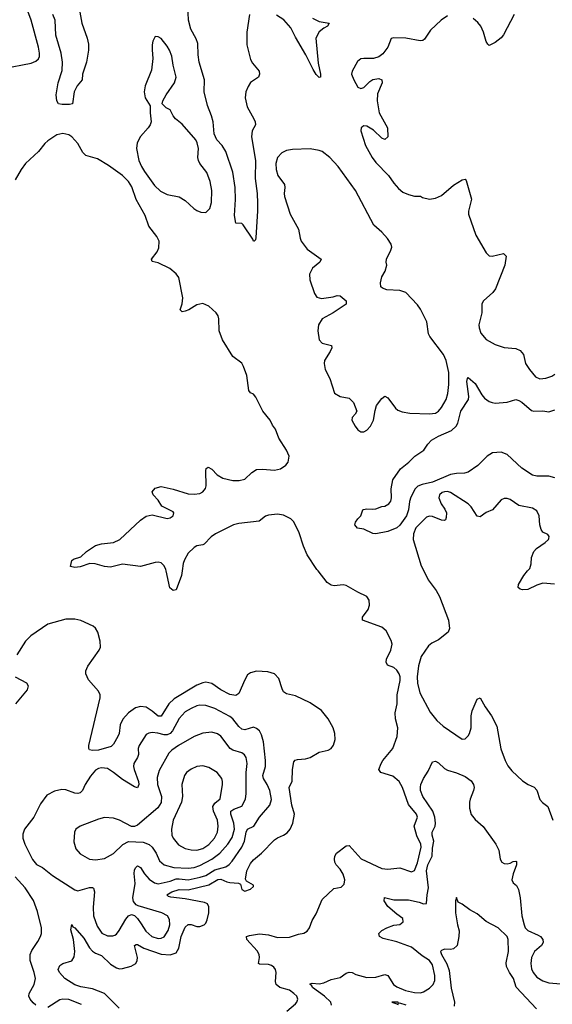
# Model space of a CAD drawing. Header units: inches. Extents: x 1603819 to 1745079, y 385938 to 533966.
# Tile 433 of 561: x 1722041 to 1725614, y 467097 to 473694. Entities that reach past the tile are written whole.
import ezdxf

# ---------------------------------------------------------------- set-up
doc = ezdxf.new("R2010")
doc.units = ezdxf.units.IN
doc.header["$MEASUREMENT"] = 0
doc.layers.add('B7426', color=7, linetype='Continuous')
doc.layers.add('B7427', color=7, linetype='Continuous')

msp = doc.modelspace()

# ---------------------------------------------------------------- linework, layer by layer
at = {"layer": 'B7426', "color": 5}
for points, elevation in [([(1723131, 470000), (1723127.1, 469970), (1723090, 469873.2), (1723070, 469869), (1723047.7, 469887.7), (1723024.1, 470000)], 280), ([(1723832.8, 467050), (1723890, 467099.5), (1723899.1, 467110), (1723905.7, 467130), (1723899.1, 467150), (1723880.4, 467170), (1723850, 467190.5), (1723785.7, 467210), (1723762.2, 467230), (1723757.5, 467250), (1723760.2, 467310), (1723755.6, 467330), (1723745.2, 467345.2), (1723730, 467356.5), (1723710, 467363), (1723650, 467366.2), (1723642.9, 467370), (1723649.9, 467410), (1723647.2, 467430), (1723633.8, 467453.8), (1723564.4, 467530), (1723562, 467550), (1723582, 467558), (1723650, 467568.2), (1723710, 467561.9), (1723770, 467545), (1723850, 467546.7), (1723910, 467566.4), (1723947.3, 467572.7), (1723970, 467585.5), (1723984.7, 467610), (1724002, 467658), (1724030, 467702.8), (1724070, 467799.3), (1724148.3, 467871.7), (1724197.6, 467882.4), (1724218, 467902), (1724221, 467930), (1724210, 467969.4), (1724190, 468003), (1724164, 468030), (1724155.1, 468050), (1724152.4, 468070), (1724155.4, 468090), (1724165.1, 468110), (1724230, 468159.3), (1724250, 468161.3), (1724331.9, 468071.9), (1724470, 468007.3), (1724510, 468001.8), (1724590, 468011.4), (1724670, 467984), (1724690, 467993.7), (1724710, 468045.3), (1724733.3, 468150), (1724731.7, 468170), (1724705.2, 468225.2), (1724687.5, 468290), (1724708.2, 468350), (1724701.5, 468370), (1724650, 468436), (1724608.6, 468548.6), (1724585.5, 468590), (1724544.4, 468624.4), (1724463.6, 468650), (1724449.8, 468670), (1724464.7, 468710), (1724477.5, 468730), (1724543.1, 468810), (1724573.1, 468890), (1724576.8, 468950), (1724562, 469010), (1724560.3, 469050), (1724571.9, 469110), (1724574, 469170), (1724593.1, 469266.9), (1724593.3, 469290), (1724587.3, 469310), (1724570, 469336), (1724550, 469353.2), (1724509, 469370), (1724499.3, 469390), (1724500.9, 469410), (1724529.6, 469470), (1724538.7, 469510), (1724533.6, 469533.6), (1724498.7, 469598.7), (1724470, 469622.7), (1724339.3, 469670), (1724339.6, 469690), (1724377.3, 469742.7), (1724386.9, 469770), (1724384.2, 469804.2), (1724370, 469829.4), (1724310, 469857.4), (1724230, 469903.8), (1724210, 469908), (1724150, 469900.7), (1724130, 469905.7), (1724103.9, 469923.9), (1724042.1, 470000)], 280), ([(1724752, 470000), (1724781.6, 469941.6), (1724835.6, 469870), (1724857.8, 469830), (1724916.5, 469670), (1724924.5, 469615.5), (1724916, 469590), (1724850, 469539.7), (1724804.4, 469515.6), (1724782.5, 469497.5), (1724733.9, 469426.1), (1724716, 469364), (1724707.1, 469290), (1724708.2, 469248.2), (1724724.2, 469184.2), (1724795.1, 469055.1), (1724838.4, 468998.4), (1724880.9, 468960.9), (1725010, 468872.4), (1725030, 468874.3), (1725050, 468894.9), (1725057.3, 468910), (1725069.3, 468950), (1725069.9, 469030), (1725077.1, 469062.9), (1725110, 469141), (1725130, 469150.7), (1725162.4, 469090), (1725205.7, 469030), (1725240.9, 468960.9), (1725268.2, 468808.2), (1725296.5, 468730), (1725314.6, 468694.6), (1725341.2, 468661.2), (1725414.5, 468594.5), (1725450.6, 468570), (1725491.1, 468551.1), (1725510, 468532.4), (1725529.4, 468469.4), (1725548, 468448), (1725582.6, 468422.6), (1725616.5, 468330)], 280), ([(1725628.9, 469911.1), (1725550, 469918.2), (1725510, 469905.8), (1725450, 469876.8), (1725412.8, 469872.8), (1725398.2, 469878.2), (1725384.2, 469890), (1725386.3, 469910), (1725423.5, 469970), (1725448.2, 470000)], 280), ([(1722708.4, 467070), (1722610, 467168.6), (1722530, 467201.2), (1722450, 467213.7), (1722410, 467226), (1722344.5, 467270), (1722307, 467310), (1722299.6, 467330), (1722310, 467357.1), (1722329.3, 467370), (1722390, 467388.9), (1722406.2, 467413.8), (1722410.6, 467449.4), (1722406.9, 467490), (1722401.6, 467530), (1722384.7, 467595.2), (1722389.5, 467630.5), (1722396.7, 467616.7), (1722410, 467608.2), (1722470, 467540.2), (1722510, 467475.8), (1722530, 467452.9), (1722550, 467439), (1722590, 467422.9), (1722650, 467364.4), (1722690, 467341.6), (1722710, 467335.3), (1722730, 467335.5), (1722788.6, 467351.4), (1722819.2, 467370), (1722829, 467390), (1722830.5, 467410), (1722809.9, 467490), (1722823, 467497), (1722830, 467497.2), (1722873.2, 467473.2), (1722990, 467432), (1723050, 467427.5), (1723090, 467441.1), (1723107.2, 467472.8), (1723124.9, 467550), (1723150, 467613.4), (1723170, 467630.9), (1723190, 467631.6), (1723230, 467617.5), (1723250, 467617.5), (1723278.9, 467630), (1723290, 467641.1), (1723298.5, 467661.5), (1723308.9, 467710), (1723309.9, 467749.9), (1723299.5, 467770), (1723279.7, 467779.7), (1723150, 467803.8), (1723053.6, 467813.6), (1723038.6, 467818.6), (1723028.6, 467830), (1723061.7, 467850), (1723110, 467866.9), (1723170, 467864.6), (1723310, 467897.1), (1723370, 467932.9), (1723390, 467935.1), (1723430, 467916.1), (1723450, 467911.6), (1723509, 467909), (1723521.4, 467901.4), (1723530, 467866.8), (1723550, 467854.8), (1723590, 467868.2), (1723610, 467886.8), (1723610, 467895.3), (1723562, 467922), (1723556, 467936), (1723565.3, 467990), (1723590, 468039.5), (1723610, 468064.9), (1723662, 468110), (1723750, 468198.9), (1723770, 468212.6), (1723810, 468229.1), (1723833.9, 468246.1), (1723854, 468270), (1723873.8, 468310), (1723883.9, 468370), (1723867.3, 468430), (1723849, 468550), (1723867.5, 468592.5), (1723869.9, 468670.1), (1723879.3, 468720.7), (1723888.6, 468731.4), (1723904.2, 468735.8), (1723958.6, 468741.4), (1723989.9, 468750.1), (1724050, 468786.9), (1724110, 468798.9), (1724130, 468810.4), (1724146.3, 468833.7), (1724156.9, 468870), (1724154, 468910), (1724143, 468950), (1724109.6, 469010), (1724064.7, 469064.7), (1723990, 469116), (1723890, 469163.1), (1723830, 469176.4), (1723811.5, 469190), (1723800.8, 469210), (1723779, 469279), (1723750, 469309.8), (1723705.4, 469325.4), (1723630, 469328.7), (1723590, 469318), (1723570, 469303.5), (1723550.2, 469270), (1723510, 469178.7), (1723490, 469164.8), (1723450, 469173), (1723390, 469204.7), (1723330, 469246.1), (1723290, 469254.6), (1723270, 469251.6), (1723230, 469235), (1723077.3, 469142.7), (1723041.7, 469110), (1722990, 469027.3), (1722970, 469026.9), (1722930, 469061.8), (1722890, 469087.2), (1722850, 469092.8), (1722817.7, 469082.3), (1722770, 469048.8), (1722733, 469007), (1722713.7, 468970), (1722707.3, 468910), (1722700.1, 468890), (1722670, 468839.6), (1722655.2, 468824.8), (1722570, 468799.1), (1722530, 468796.5), (1722510, 468801.3), (1722504.2, 468810), (1722504, 468830), (1722580.7, 469150), (1722580.8, 469170), (1722570, 469194), (1722502.2, 469270), (1722484.4, 469310), (1722485.3, 469330), (1722498.5, 469361.5), (1722573.6, 469470), (1722582.9, 469490), (1722581.6, 469530), (1722564.5, 469590), (1722550, 469617.2), (1722534, 469630), (1722450, 469668), (1722410, 469676.4), (1722350, 469676.4), (1722230, 469643.5), (1722115.1, 469564.9), (1722079.3, 469530), (1722021.2, 469438.8)], 320), ([(1722010.7, 469290), (1722086, 469250), (1722097.3, 469230), (1722090, 469204), (1722013, 469110)], 320), ([(1724132.2, 467090), (1724128.4, 467110), (1724085.3, 467150), (1724004.1, 467210), (1724000.1, 467220.1), (1723988.4, 467230), (1723990, 467234.8), (1724002, 467238), (1724050, 467234.6), (1724079.9, 467240.1), (1724130, 467261.8), (1724190, 467276.9), (1724230, 467304.2), (1724250, 467311.6), (1724270, 467308.9), (1724296, 467296), (1724370, 467276.1), (1724430, 467279.1), (1724490, 467295.2), (1724510, 467290.2), (1724547.7, 467230), (1724570, 467212.7), (1724628.4, 467190), (1724690, 467175), (1724730, 467173.4), (1724750, 467179.3), (1724790, 467205.4), (1724813.6, 467230), (1724825, 467255), (1724826.5, 467290), (1724810, 467361.1), (1724790.5, 467390), (1724740.6, 467420.6), (1724670, 467479.9), (1724570, 467515.2), (1724478.2, 467538.2), (1724454.5, 467550), (1724449.6, 467570), (1724469.6, 467590), (1724504.5, 467610), (1724550, 467626.2), (1724590, 467630.4), (1724612.8, 467650), (1724610, 467671.1), (1724570, 467699.8), (1724510, 467753), (1724486, 467790), (1724488.2, 467811.8), (1724550, 467797.2), (1724650, 467795.6), (1724721.5, 467781.5), (1724750, 467770.4), (1724770, 467772), (1724774, 467830), (1724782.9, 467877.1), (1724769.4, 467990.6), (1724778.9, 468030), (1724806.7, 468090), (1724810, 468142.8), (1724819.3, 468190), (1724807.4, 468230), (1724806.6, 468250), (1724827.2, 468290), (1724830.5, 468310), (1724825.8, 468350), (1724812.1, 468390), (1724746, 468490), (1724730, 468529.4), (1724728.9, 468551.1), (1724731.2, 468568.8), (1724749.3, 468610), (1724781.4, 468658.5), (1724810, 468720.7), (1724830, 468725.5), (1724850, 468714.9), (1724890, 468677.1), (1724910, 468665.5), (1724970, 468648), (1725030, 468622), (1725070, 468593.1), (1725084.2, 468570), (1725088.4, 468550), (1725085.2, 468530), (1725061.8, 468470), (1725059.2, 468450), (1725057.8, 468410), (1725069.4, 468369.4), (1725095.8, 468335.8), (1725150, 468287.4), (1725234.3, 468170), (1725255, 468130), (1725264.5, 468070), (1725275.3, 468050), (1725290, 468040.2), (1725310, 468037.5), (1725330, 468041.2), (1725350, 468054.4), (1725370, 468056.4), (1725373.1, 468053.1), (1725373.2, 468030), (1725350.2, 467970), (1725341.3, 467930), (1725350.4, 467910.4), (1725372.9, 467892.9), (1725386.6, 467866.6), (1725397.8, 467810), (1725408.5, 467690), (1725424, 467630), (1725432.1, 467610), (1725449.1, 467590), (1725519.5, 467559.5), (1725534.3, 467550), (1725550.2, 467530), (1725551.2, 467510), (1725540.2, 467490), (1725495, 467450), (1725474.3, 467410), (1725469.4, 467370), (1725474.6, 467334.6), (1725485.1, 467310), (1725510, 467279.3), (1725550, 467253.5), (1725590, 467239.3), (1725670, 467234.3)], 260), ([(1722150, 467089.8), (1722130, 467105.3), (1722111.6, 467130), (1722102.4, 467150), (1722104.8, 467170), (1722136.8, 467230), (1722146.4, 467270), (1722138.6, 467310), (1722111.1, 467390), (1722110.6, 467430), (1722122, 467458), (1722163, 467517), (1722179.8, 467550), (1722187.2, 467570), (1722187.4, 467610), (1722159.2, 467719.2), (1722133.1, 467793.1), (1722078, 467878), (1722009.7, 467950)], 340), ([(1725506.7, 467066.7), (1725371.6, 467211.5), (1725352.8, 467270), (1725325.8, 467310), (1725307.3, 467350), (1725305.1, 467374.9), (1725320.8, 467450), (1725318, 467530), (1725310, 467550.4), (1725250.5, 467610), (1725170, 467652.4), (1725110, 467703.7), (1725060.7, 467730), (1725010, 467767.7), (1724982, 467782), (1724970, 467812), (1724964, 467790), (1724963.5, 467710), (1724976.9, 467630), (1724989.6, 467589.6), (1724987.6, 467550), (1724974.5, 467490), (1724951, 467469), (1724930, 467464.6), (1724890, 467464.9), (1724870, 467458), (1724862.9, 467450), (1724869.8, 467430), (1724906.8, 467366.8), (1724922.1, 467322.1), (1724935.4, 467204.6), (1724957.6, 467110), (1724955, 467085)], 240), ([(1722455.5, 467095.5), (1722370, 467129.4), (1722330, 467131), (1722310, 467125.9), (1722230, 467075.7)], 340), ([(1724633.2, 467090), (1724590, 467103.8), (1724582, 467102), (1724578.8, 467110), (1724538, 467110), (1724578, 467098), (1724576.2, 467090)], 240)]:
    msp.add_lwpolyline(points, dxfattribs=dict(at, elevation=elevation))
for points, elevation in [([(1723250, 469100.3), (1723230, 469095.5), (1723190, 469078.8), (1723150, 469055.3), (1723110, 469012.1), (1723066.4, 468930), (1723049.1, 468910), (1723030, 468902.3), (1723010, 468901.8), (1722967.1, 468912.9), (1722930, 468916.8), (1722906.2, 468913.8), (1722890, 468903.6), (1722841.7, 468830), (1722835.3, 468810), (1722837.2, 468770), (1722830.2, 468750), (1722806, 468710), (1722804.2, 468690), (1722808.7, 468670), (1722838, 468590), (1722839.7, 468570), (1722830, 468548), (1722810, 468554.2), (1722730, 468603), (1722670, 468650.5), (1722630, 468675.6), (1722590, 468681.5), (1722570, 468676.8), (1722550, 468665.3), (1722515.2, 468624.8), (1722479.2, 468570), (1722463.1, 468530), (1722447, 468513), (1722430, 468508.8), (1722410, 468510.8), (1722350, 468533.8), (1722324.1, 468535.9), (1722275.3, 468524.8), (1722223, 468497), (1722180.4, 468439.6), (1722136, 468350), (1722073.7, 468270), (1722062.6, 468237.4), (1722062.4, 468210), (1722075.3, 468170), (1722126.4, 468066.4), (1722153.8, 468033.8), (1722193.5, 468013.5), (1722260, 467960), (1722410, 467862.7), (1722430, 467857.3), (1722510, 467878.9), (1722530, 467878.9), (1722534.8, 467874.8), (1722541.4, 467850), (1722533, 467747), (1722536.6, 467690), (1722560.5, 467620.5), (1722592.5, 467572.5), (1722630, 467555.9), (1722664.4, 467555.6), (1722679.5, 467560.5), (1722690, 467567.2), (1722708.4, 467591.6), (1722752.1, 467667.9), (1722770, 467689.2), (1722790, 467698), (1722810, 467691.6), (1722830, 467671.3), (1722856.6, 467636.6), (1722886.3, 467586.3), (1722926.2, 467550), (1722970, 467536.9), (1722990, 467539.3), (1723010, 467549.5), (1723037.7, 467590), (1723048.6, 467630), (1723044.9, 467664.9), (1723032, 467690), (1722993.3, 467710), (1722835.4, 467755.4), (1722822.2, 467762.2), (1722805.2, 467785.2), (1722800.2, 467810), (1722814.7, 467905.3), (1722807.6, 467972.4), (1722810, 467994.9), (1722818, 468010), (1722830, 468023.6), (1722850, 468012.9), (1722878.9, 467970), (1722910, 467935.7), (1722945.5, 467910), (1722970, 467904.8), (1723050, 467922.5), (1723090, 467936.6), (1723110, 467938.1), (1723170, 467929.7), (1723252.3, 467947.7), (1723290, 467960.3), (1723350, 467997.2), (1723422.9, 468017.1), (1723446.4, 468033.6), (1723465.1, 468054.9), (1723530.3, 468149.7), (1723548.2, 468190), (1723559.9, 468250), (1723569.4, 468270.6), (1723611.6, 468290), (1723650, 468351.5), (1723718.7, 468430), (1723730.6, 468469.4), (1723719.5, 468530), (1723701.7, 468570), (1723675.2, 468610), (1723671.3, 468630), (1723689.1, 468690), (1723689.9, 468730), (1723676.2, 468856.2), (1723662.2, 468902.3), (1723648.6, 468928.6), (1723630, 468945.6), (1723610, 468953.6), (1723550, 468935.5), (1723530, 468940.7), (1723510, 468958.4), (1723470, 469009.8), (1723450, 469025.5), (1723350, 469079), (1723290, 469097.8)], 340), ([(1723330, 468919.8), (1723270, 468912.9), (1723210, 468891.8), (1723106.3, 468830), (1723061.2, 468798.8), (1723041.1, 468778.9), (1722977.4, 468662.6), (1722962.8, 468617.2), (1722964.6, 468570), (1722991.9, 468490), (1722990, 468449.7), (1722967.2, 468412.8), (1722830, 468296.9), (1722810, 468287.8), (1722790, 468287.6), (1722710, 468331.2), (1722670, 468343.5), (1722610, 468347.3), (1722570, 468337.3), (1722447.3, 468290), (1722418.4, 468270), (1722407.4, 468250), (1722404.9, 468184.9), (1722417.8, 468137.7), (1722445.7, 468105.7), (1722509.1, 468069.1), (1722550, 468063.6), (1722610, 468074.6), (1722670, 468107), (1722733.1, 468166.9), (1722770, 468186.5), (1722870, 468183.2), (1722910, 468167.9), (1722929.3, 468149.3), (1722955.8, 468110), (1722977.8, 468057.8), (1723010, 468031.3), (1723074.1, 468014), (1723170, 468009.2), (1723210, 468014.3), (1723250, 468026.9), (1723330.6, 468069.4), (1723383.7, 468110), (1723436.1, 468170), (1723465.1, 468214.9), (1723480.8, 468270), (1723477, 468310), (1723456.6, 468370), (1723456.8, 468390), (1723476.5, 468403.5), (1723530, 468423.8), (1723555.9, 468470), (1723560.2, 468510), (1723560.5, 468650), (1723566.5, 468710), (1723560.2, 468750), (1723548.1, 468768.1), (1723530, 468781.1), (1723470, 468799), (1723453.5, 468810), (1723390, 468894), (1723368.6, 468908.6)], 360), ([(1723270, 468695.1), (1723230, 468689.8), (1723190, 468673.1), (1723158.9, 468650), (1723145.8, 468630), (1723128.3, 468570), (1723132.3, 468490), (1723126.7, 468450), (1723070.3, 468330.3), (1723059.3, 468270), (1723062, 468230), (1723069.2, 468210), (1723105, 468165), (1723150, 468140.6), (1723191.5, 468131.5), (1723230, 468129.5), (1723270, 468139.8), (1723310, 468167.5), (1723346.8, 468210), (1723366.7, 468250), (1723371.2, 468290), (1723367.7, 468330), (1723341.6, 468390), (1723337.3, 468422.7), (1723350, 468445.4), (1723385.8, 468474.2), (1723401.5, 468570), (1723402.2, 468590), (1723396.9, 468610), (1723366, 468650), (1723310, 468684)], 380)]:
    msp.add_lwpolyline(points, close=True, dxfattribs=dict(at, elevation=elevation))
at = {"layer": 'B7427', "color": 5}
for points, elevation in [([(1722434.4, 473794.4), (1722457.1, 473670), (1722492.9, 473570), (1722501.2, 473530), (1722502.3, 473490), (1722488.5, 473410), (1722462, 473330), (1722459.1, 473290), (1722426, 473250), (1722405.3, 473210), (1722396, 473130), (1722374.7, 473125.3), (1722324.9, 473124.9), (1722301.2, 473130), (1722289.6, 473149.6), (1722285.1, 473190), (1722298.8, 473270), (1722325.4, 473354.6), (1722328.4, 473410), (1722318.5, 473470), (1722282.1, 473590), (1722278.7, 473690), (1722264, 473730)], 260), ([(1723582.5, 473730), (1723563.8, 473610), (1723564.7, 473524.7), (1723588.3, 473428.3), (1723603.1, 473403.1), (1723647.2, 473350), (1723650.3, 473330), (1723643.1, 473310), (1723590, 473272.4), (1723572.7, 473247.3), (1723558.2, 473210), (1723553.8, 473170), (1723566.8, 473110), (1723610.5, 473029.5), (1723619.5, 473010), (1723622, 472990), (1723600.4, 472950), (1723596.5, 472910), (1723622.8, 472750), (1723621, 472630), (1723633.7, 472530), (1723636.3, 472463.7), (1723636.9, 472410), (1723625.4, 472234.6), (1723622, 472218), (1723614, 472210), (1723609.7, 472209.7), (1723604.5, 472224.5), (1723540.2, 472320.2), (1723530, 472329), (1723489.6, 472329.7), (1723481.7, 472381.7), (1723488.1, 472490), (1723486, 472570), (1723471.5, 472671.5), (1723424.2, 472810), (1723399.2, 472850), (1723362.2, 472890), (1723344.7, 472930), (1723338.2, 473010), (1723327.3, 473050), (1723299.7, 473119.7), (1723278.4, 473210), (1723279.5, 473290), (1723245.4, 473410), (1723238.1, 473458.1), (1723235.1, 473535.1), (1723224.8, 473564.8), (1723188.3, 473630), (1723174.2, 473690), (1723168.9, 473790)], 260), ([(1721932.3, 473367.7), (1722116.6, 473403.4), (1722150, 473416.3), (1722167.7, 473432.3), (1722172.7, 473447.3), (1722174, 473470), (1722167.1, 473510), (1722117.2, 473690), (1722088.7, 473770)], 280), ([(1724004.6, 473704.6), (1724050, 473682), (1724116, 473670), (1724106, 473650), (1724082, 473638), (1724050, 473612), (1724026.4, 473570), (1724042.3, 473402.3), (1724059.1, 473330), (1724058, 473310), (1724050, 473306), (1724030, 473326.6), (1724010, 473360.9), (1723959.2, 473459.2), (1723890, 473576.4), (1723859.8, 473639.8), (1723813.6, 473693.6), (1723764.2, 473724.2)], 260), ([(1724910, 473720.7), (1724869, 473691), (1724796.7, 473623.3), (1724757, 473563), (1724745.8, 473554.2), (1724728.1, 473551.9), (1724630, 473570.7), (1724550, 473573), (1724532.5, 473567.5), (1724510.2, 473510), (1724475.7, 473464.3), (1724450, 473446), (1724413.3, 473433.3), (1724350, 473435.1), (1724330, 473431.6), (1724306.7, 473413.3), (1724270.3, 473350), (1724266.5, 473330), (1724281.3, 473290), (1724310, 473242), (1724330, 473233), (1724350, 473239.3), (1724390, 473280.5), (1724410, 473294.4), (1724450, 473300.3), (1724470.4, 473290), (1724471.7, 473270), (1724442, 473198), (1724438.8, 473150), (1724452.7, 473070), (1724508.9, 472970), (1724510, 472909), (1724490, 472892), (1724470, 472901.3), (1724413.8, 472953.8), (1724370, 472980.9), (1724350, 472982.6), (1724341.6, 472978.4), (1724330.3, 472969.7), (1724328.3, 472950), (1724360.2, 472850), (1724404.7, 472770), (1724430, 472738.3), (1724515.8, 472650), (1724550, 472597.6), (1724582, 472562), (1724610, 472539.5), (1724650, 472523), (1724690, 472511.3), (1724730, 472511), (1724742.8, 472502.8), (1724790.9, 472490.9), (1724830, 472497.3), (1724870, 472515.5), (1724950, 472586), (1725010, 472620.7), (1725030, 472624.7), (1725036.3, 472616.3), (1725070.5, 472490.5), (1725050.4, 472410), (1725050.4, 472390), (1725100.5, 472250), (1725170, 472131), (1725190, 472110.8), (1725210, 472110.6), (1725287.1, 472127.1), (1725304, 472110), (1725295.8, 472050), (1725233.2, 471890), (1725214.1, 471865.9), (1725151.5, 471810), (1725140.2, 471790), (1725140.2, 471730), (1725121.2, 471650), (1725122.8, 471630), (1725134.6, 471594.6), (1725170, 471551.8), (1725230, 471517.4), (1725290, 471498.3), (1725370, 471491.5), (1725397.2, 471477.2), (1725419.5, 471450), (1725433.4, 471390), (1725459.6, 471350), (1725501.1, 471301.1), (1725530, 471286.5), (1725570, 471292), (1725610, 471305.7), (1725630, 471319.5)], 280), ([(1725358.7, 473730), (1725286.6, 473593.4), (1725270, 473573.2), (1725230, 473541.2), (1725190, 473522), (1725182, 473530), (1725170, 473548), (1725151.8, 473610), (1725133.6, 473650), (1725114.7, 473674.8), (1725082, 473702)], 280), ([(1723024.1, 470000), (1723022, 470010), (1723010, 470035.1), (1722990, 470055.4), (1722970, 470059.7), (1722950, 470057.7), (1722850, 470030.9), (1722730, 470045.7), (1722650, 470026), (1722610, 470029.1), (1722547, 470047), (1722510.2, 470049.8), (1722446.8, 470026.8), (1722410, 470024), (1722382, 470030), (1722389.4, 470070.6), (1722401.2, 470078.8), (1722450, 470094), (1722489.6, 470130.4), (1722550, 470170.6), (1722590, 470183), (1722670, 470190.5), (1722713.2, 470210), (1722850, 470340.4), (1722890, 470368.2), (1722930, 470376.3), (1723030, 470352.7), (1723050, 470357.1), (1723070.9, 470369.1), (1723074.5, 470390), (1723070, 470396), (1722995.1, 470435.1), (1722970, 470474), (1722935.3, 470510), (1722929, 470530), (1722950, 470556), (1722990, 470566.8), (1723070, 470548.2), (1723170, 470518), (1723210, 470514.9), (1723250, 470519.3), (1723270, 470530.7), (1723287.5, 470552.5), (1723291.5, 470570), (1723289.6, 470670.4), (1723292.7, 470687.3), (1723304.1, 470695.9), (1723330, 470683), (1723365.1, 470645.1), (1723402.3, 470622.3), (1723470, 470606.2), (1723513.8, 470606.2), (1723550, 470614.9), (1723599, 470661), (1723630, 470679.3), (1723670, 470682.5), (1723750, 470675.5), (1723790, 470684.7), (1723826, 470710), (1723842.6, 470730), (1723847.4, 470770), (1723830.7, 470810.7), (1723779.7, 470890), (1723757.2, 470950), (1723736.6, 470976.6), (1723720.7, 471010), (1723672.3, 471070), (1723625.4, 471165.4), (1723610, 471184), (1723590, 471194), (1723577.2, 471210), (1723565.1, 471310), (1723543, 471370), (1723530, 471391.8), (1723470, 471436.9), (1723400.6, 471550), (1723379.8, 471610), (1723376.3, 471690), (1723371.3, 471710), (1723358.7, 471730), (1723310, 471775.4), (1723270, 471791.5), (1723230, 471783), (1723174.9, 471750), (1723150, 471741.5), (1723130, 471737.6), (1723116.2, 471750), (1723129.8, 471790), (1723134, 471830), (1723107.6, 471967.6), (1723091.3, 471991.3), (1723047.4, 472027.4), (1722970, 472065.2), (1722930, 472074), (1722924.2, 472090), (1722962.2, 472137.8), (1722975.2, 472164.8), (1722975.4, 472210), (1722961.3, 472241.3), (1722907.9, 472310), (1722883.1, 472383.1), (1722822, 472490), (1722793.9, 472573.9), (1722770.6, 472610.6), (1722730, 472649.7), (1722636.4, 472716.4), (1722561.6, 472761.6), (1722484.7, 472784.7), (1722464.8, 472804.8), (1722430, 472865), (1722390, 472909.8), (1722370, 472923.1), (1722330, 472930.8), (1722290, 472921.5), (1722230, 472883.1), (1722210, 472865.4), (1722167.8, 472810), (1722080.2, 472730), (1722050, 472690.9), (1722010, 472620.5)], 280), ([(1725630, 470623.7), (1725590, 470635.5), (1725510, 470636.5), (1725481.8, 470641.8), (1725410, 470688.2), (1725310, 470780.4), (1725270, 470795.3), (1725212.3, 470792.3), (1725177.4, 470770), (1725113.7, 470706.3), (1725050, 470662.6), (1725024.1, 470655.9), (1724970, 470653.7), (1724930, 470646.3), (1724810, 470596.3), (1724740.3, 470579.7), (1724712.4, 470567.6), (1724694, 470550), (1724664.4, 470495.6), (1724654.7, 470465.3), (1724649.4, 470410), (1724635, 470370), (1724590, 470306.2), (1724570, 470289.7), (1724510, 470265.6), (1724430, 470249.6), (1724410, 470252), (1724350, 470279.3), (1724306.3, 470286.3), (1724289.4, 470310), (1724293.6, 470326.4), (1724308.7, 470350), (1724328.7, 470370), (1724342, 470410), (1724347, 470413), (1724370, 470417.3), (1724410, 470413.4), (1724430, 470416.3), (1724470, 470432.7), (1724490, 470435.5), (1724516, 470450), (1724530, 470466.8), (1724535.4, 470490), (1724531.8, 470550), (1724543.1, 470610), (1724595.9, 470684.1), (1724650.7, 470729.3), (1724690.6, 470769.4), (1724750.7, 470809.3), (1724777.6, 470850), (1724803.6, 470876.4), (1724850, 470904.1), (1724937.7, 470942.3), (1724969.8, 470970), (1724979.2, 470990), (1725000.8, 471070), (1725052, 471150), (1725054.5, 471170), (1725040.9, 471270), (1725044.5, 471290), (1725050, 471295.5), (1725096.5, 471256.5), (1725140.7, 471180.7), (1725158.3, 471158.3), (1725190, 471135.1), (1725210, 471128), (1725230, 471124.4), (1725310, 471131.1), (1725370, 471148.9), (1725390, 471143.2), (1725410, 471130.2), (1725475, 471075), (1725490, 471070.2), (1725550, 471074), (1725590, 471066.7), (1725630, 471079.2)], 260), ([(1725448.2, 470000), (1725462.6, 470017.4), (1725471.7, 470048.3), (1725475, 470090), (1725489.5, 470130.5), (1725508.4, 470151.6), (1725566, 470190), (1725587.8, 470210), (1725590, 470218), (1725592.1, 470232.1), (1725584.4, 470244.4), (1725550, 470260.5), (1725538.4, 470278.4), (1725529.9, 470310), (1725525.3, 470370), (1725510, 470403), (1725480.3, 470420.3), (1725390, 470438.9), (1725330, 470478.3), (1725310, 470486.3), (1725290, 470486.3), (1725270, 470477.6), (1725212, 470410), (1725170, 470391), (1725130, 470362.6), (1725110, 470368), (1725070, 470429.7), (1725050, 470449.8), (1724930, 470526.2), (1724910, 470532.2), (1724890, 470531.3), (1724875.1, 470524.9), (1724857.8, 470510), (1724852.4, 470490), (1724867.7, 470450), (1724893.7, 470413.6), (1724904.2, 470390), (1724902.4, 470357.6), (1724896.3, 470343.7), (1724890, 470337.4), (1724870, 470339.8), (1724810, 470365.5), (1724790, 470367.7), (1724770, 470361), (1724697.8, 470290), (1724681.4, 470250), (1724681, 470210), (1724734.4, 470034.4), (1724752, 470000)], 280), ([(1724042.1, 470000), (1724034, 470010), (1723969.2, 470109.2), (1723945.4, 470165.4), (1723916, 470256), (1723878.7, 470330), (1723858.7, 470350), (1723810, 470374.5), (1723770, 470380.7), (1723710, 470374.9), (1723690, 470368.1), (1723646.2, 470333.8), (1723510, 470319.2), (1723474, 470310), (1723354, 470250), (1723324.7, 470230), (1723279.3, 470180.7), (1723270, 470175.4), (1723230, 470169.7), (1723210, 470157.3), (1723170, 470118.9), (1723145.3, 470074.7), (1723137.5, 470050), (1723131, 470000)], 280)]:
    msp.add_lwpolyline(points, dxfattribs=dict(at, elevation=elevation))
at = {"layer": 'B7427', "color": 5, "elevation": 280}
for points in [[(1722950, 473582), (1722934.8, 473550), (1722930, 473526), (1722928.3, 473491.7), (1722934, 473434), (1722924.8, 473355.2), (1722883.1, 473250), (1722875.8, 473210), (1722882, 473170), (1722916.3, 473116.3), (1722915.8, 473070), (1722923.1, 473010), (1722916.5, 472990), (1722902.6, 472970), (1722850, 472911.2), (1722829.3, 472870), (1722824.1, 472830), (1722840.7, 472750), (1722856.9, 472710), (1722877.5, 472677.5), (1722944.1, 472584.1), (1722984.2, 472544.2), (1723030, 472522.7), (1723110, 472507.4), (1723150, 472483.1), (1723208.9, 472428.9), (1723230, 472414.9), (1723255.1, 472404.9), (1723290, 472403.1), (1723316.3, 472430), (1723328.5, 472470), (1723328.7, 472550), (1723318.4, 472610), (1723295.5, 472670), (1723249.7, 472730), (1723239.8, 472750), (1723236.5, 472770), (1723239.4, 472830), (1723231.6, 472870), (1723222.4, 472890), (1723130, 472993), (1723085.1, 473030), (1723069.5, 473050), (1723049.5, 473089.5), (1723023.9, 473103.9), (1722997.2, 473130), (1723001.2, 473150), (1723022.4, 473190), (1723078.8, 473270), (1723089.8, 473310), (1723069.7, 473390), (1723060.5, 473450), (1723045.1, 473490), (1723030, 473517.2), (1722990, 473569), (1722970, 473579)], [(1723990, 472828.9), (1723870, 472823.5), (1723830, 472817.1), (1723798.3, 472801.7), (1723770.1, 472769.9), (1723758, 472730), (1723760.6, 472690), (1723773.2, 472650), (1723816.9, 472590), (1723820.3, 472570), (1723815.3, 472530), (1723817.8, 472510), (1723854, 472390), (1723911.7, 472290), (1723921.3, 472230), (1723929.1, 472210), (1723970, 472156.9), (1724062, 472090), (1724053.4, 472070), (1724004.2, 472030), (1723985.5, 471990), (1723986.7, 471950), (1724018.3, 471858.3), (1724034.6, 471834.6), (1724065.5, 471825.5), (1724142.5, 471837.5), (1724170, 471846), (1724190, 471844.7), (1724231, 471810), (1724230, 471788.7), (1724143, 471730), (1724070.4, 471690), (1724044.9, 471650), (1724039.6, 471610), (1724050.4, 471550), (1724070, 471526.7), (1724131.3, 471510), (1724134.4, 471494.4), (1724123.8, 471470), (1724085.3, 471410), (1724082.6, 471390), (1724090.3, 471350), (1724120.3, 471290), (1724152, 471192), (1724190, 471168.2), (1724250, 471158), (1724280.7, 471130), (1724302, 471070), (1724292, 471050), (1724271.1, 471028.9), (1724267.7, 471010), (1724290.7, 470970), (1724310, 470944.9), (1724330, 470933), (1724350, 470933), (1724370, 470943.8), (1724394.5, 470970), (1724413.6, 471010), (1724424.5, 471075.5), (1724435.1, 471110), (1724470, 471156), (1724490, 471171), (1724510, 471160.7), (1724560.7, 471090), (1724577.3, 471077.3), (1724605.5, 471065.5), (1724657.2, 471057.2), (1724790, 471054), (1724830, 471058.3), (1724850, 471070.4), (1724870, 471094.9), (1724901.5, 471150), (1724913.6, 471190), (1724919, 471250), (1724918.5, 471330), (1724901.9, 471410), (1724883.6, 471450), (1724792.1, 471572.1), (1724784.1, 471590), (1724772.8, 471670), (1724730, 471754.3), (1724710, 471784.4), (1724630, 471866), (1724590, 471880.5), (1724504.5, 471884.5), (1724474.8, 471894.8), (1724464.1, 471904.1), (1724460.9, 471930), (1724469.6, 471970.4), (1724492, 472010), (1724504, 472050), (1724499, 472070), (1724500.9, 472090), (1724531.2, 472150), (1724536.3, 472170), (1724533.6, 472190), (1724508.3, 472228.3), (1724471, 472271), (1724417.2, 472317.2), (1724292.4, 472550), (1724177.4, 472710), (1724121.7, 472770), (1724070, 472809.8), (1724050, 472818.7)]]:
    msp.add_lwpolyline(points, close=True, dxfattribs=at)

doc.saveas('drawing.dxf')
